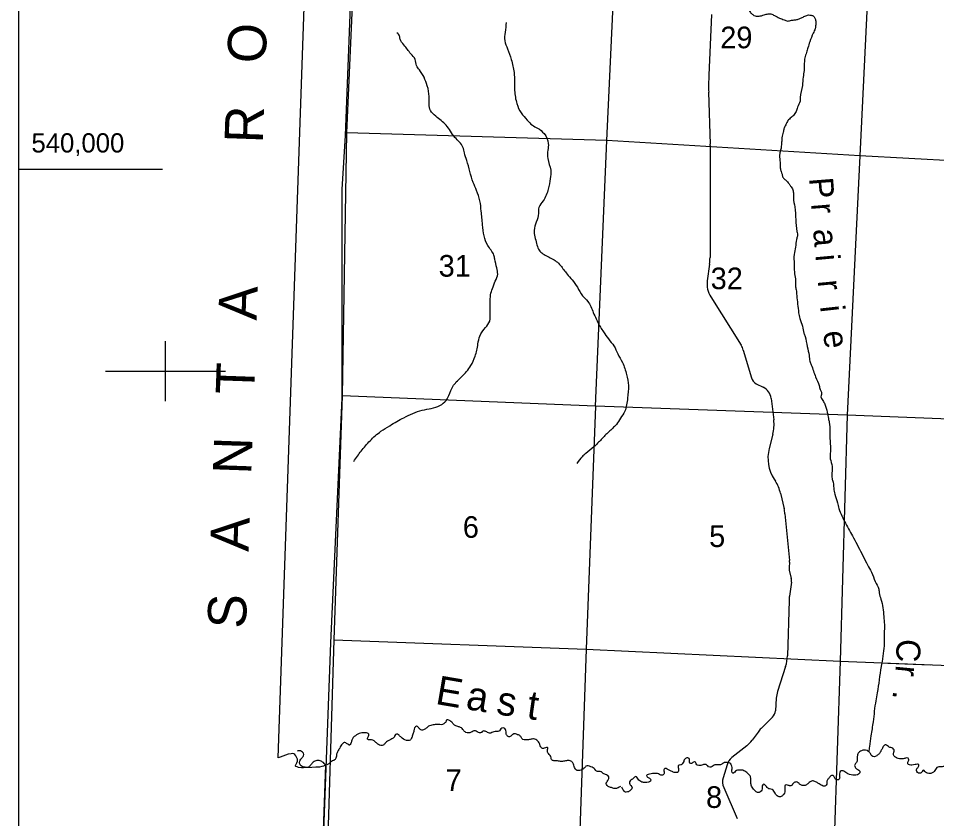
# Model space of a CAD drawing. Extents: x 1219626 to 1426462, y 456797 to 752399.
# Drawn here: x 1237593 to 1256709, y 526577 to 543228 of the extents above; entities that cross this region are included whole.
import ezdxf

# ---------------------------------------------------------------- set-up
doc = ezdxf.new("R2010")
doc.units = 0
for name, color, linetype in [('Adjacent County and State Text', 7, 'Continuous'), ('Coordinate ticks State Plane', 7, 'Continuous'), ('County Boundary', 7, 'Continuous'), ('Lakes and Ponds Text', 7, 'Continuous'), ('Map Border', 7, 'Continuous'), ('Masks for Text', 7, 'Continuous'), ('Narrow River Creek and Branch and Slough', 7, 'Continuous'), ('Narrow River Creek and Branch and Slough Text', 7, 'Continuous'), ('Section Lines', 7, 'Continuous'), ('Section Numbers', 7, 'Continuous'), ('State Routes Highway Center Lines', 7, 'Continuous'), ('Township and Range Tics', 7, 'Continuous'), ('Uninventoried Roads and Features', 7, 'Continuous')]:
    doc.layers.add(name, color=color, linetype=linetype)

msp = doc.modelspace()

# ---------------------------------------------------------------- linework, layer by layer
at = {"layer": 'County Boundary'}
for p, q in [((1244868, 552880), (1244397, 540793)), ((1244397, 540793), (1244327, 539669)), ((1244327, 539669), (1244325, 535327)), ((1244325, 535327), (1244090, 530236)), ((1244090, 530236), (1243703, 519973))]:
    msp.add_line(p, q, dxfattribs=at)
at = {"layer": 'Map Border'}
for p, q in [((1237593, 741639), (1237594, 460429)), ((1237593, 540091), (1240593, 540091))]:
    msp.add_line(p, q, dxfattribs=at)
at = {"layer": 'Masks for Text'}
msp.add_line((1255690, 529815), (1256574, 529779), dxfattribs=at)
at = {"layer": 'Narrow River Creek and Branch and Slough'}
for points in [[(1252571, 544576), (1252550, 544505), (1252482, 544337), (1252457, 544230), (1252443, 544147), (1252461, 544033), (1252511, 543872), (1252550, 543738), (1252568, 543709), (1252575, 543659), (1252582, 543620), (1252614, 543595), (1252654, 543552), (1252664, 543512), (1252686, 543477), (1252718, 543462), (1252747, 543434), (1252772, 543419), (1252832, 543352), (1252882, 543305), (1252932, 543280), (1253015, 543273), (1253061, 543284), (1253118, 543301), (1253204, 543319), (1253254, 543319), (1253336, 543287), (1253436, 543234), (1253533, 543198), (1253611, 543173), (1253686, 543187), (1253765, 543198), (1253829, 543212), (1253894, 543237), (1253965, 543273), (1254044, 543298), (1254094, 543294), (1254151, 543269), (1254169, 543248), (1254190, 543191), (1254197, 543144), (1254190, 543073), (1254179, 543012), (1254140, 542922), (1254069, 542740), (1254029, 542615), (1254001, 542518), (1253965, 542404), (1253954, 542293), (1253951, 542143), (1253929, 542007), (1253915, 541832), (1253869, 541578), (1253865, 541506), (1253815, 541378), (1253783, 541288), (1253729, 541210), (1253661, 541149), (1253601, 541081), (1253558, 540991), (1253529, 540930), (1253515, 540858), (1253500, 540808), (1253483, 540676), (1253475, 540572), (1253461, 540487), (1253443, 540415), (1253447, 540269), (1253454, 540115), (1253472, 540043), (1253490, 539986), (1253511, 539915), (1253565, 539865), (1253636, 539786), (1253668, 539739), (1253715, 539661), (1253729, 539575), (1253729, 539488), (1253754, 539306), (1253776, 539038), (1253801, 538795), (1253811, 538698), (1253790, 538627), (1253772, 538470), (1253743, 538316), (1253743, 538123), (1253747, 537951), (1253768, 537805), (1253772, 537701), (1253776, 537619), (1253786, 537579)], [(1247746, 543144), (1247727, 542939), (1247717, 542763), (1247776, 542597), (1247854, 542372), (1247912, 542099), (1247922, 541728), (1247971, 541454), (1248059, 541259), (1248186, 541112), (1248293, 541005), (1248400, 540946), (1248537, 540829), (1248625, 540624), (1248615, 540487), (1248615, 540312), (1248674, 540067), (1248664, 539892), (1248625, 539677), (1248518, 539432), (1248430, 539296), (1248420, 539169), (1248332, 538817), (1248381, 538544), (1248420, 538426), (1248488, 538348), (1248693, 538231), (1248791, 538172), (1248879, 538085), (1249015, 537909), (1249123, 537788), (1249230, 537632), (1249338, 537456), (1249445, 537339), (1249513, 537232), (1249562, 537105), (1249621, 536978), (1249709, 536802), (1249777, 536704), (1249875, 536558), (1249992, 536411), (1250070, 536245), (1250167, 536069), (1250255, 535815), (1250294, 535591), (1250275, 535327), (1250216, 535054), (1250128, 534907), (1250041, 534780), (1249884, 534624), (1249728, 534467), (1249572, 534311), (1249406, 534174), (1249328, 534106), (1249220, 533969)], [(1244574, 534010), (1244730, 534225), (1244915, 534440), (1245140, 534636), (1245325, 534753), (1245618, 534919), (1245999, 535075), (1246370, 535173), (1246497, 535280), (1246594, 535485), (1246653, 535593), (1246819, 535769), (1247014, 536003), (1247102, 536198), (1247161, 536452), (1247200, 536618), (1247317, 536794), (1247405, 536931), (1247415, 537117), (1247415, 537312), (1247424, 537478), (1247463, 537605), (1247522, 537761), (1247571, 537908), (1247551, 538035), (1247512, 538220), (1247493, 538298), (1247366, 538505), (1247288, 538700), (1247258, 538934), (1247229, 539218), (1247200, 539432), (1247131, 539647), (1247063, 539813), (1246926, 540272), (1246878, 540429), (1246848, 540546), (1246682, 540751), (1246497, 541005), (1246282, 541191), (1246175, 541308), (1246145, 541601), (1246106, 541825), (1246038, 542001), (1245940, 542158), (1245882, 542245), (1245853, 542372), (1245765, 542490), (1245618, 542675), (1245540, 542792), (1245530, 542861), (1245472, 542929)], [(1253786, 537579), (1253797, 537461), (1253815, 537282), (1253836, 537103), (1253858, 536985), (1253915, 536821), (1253944, 536678), (1253969, 536610), (1254015, 536399), (1254054, 536213), (1254069, 536092), (1254097, 536020), (1254190, 535766), (1254262, 535588), (1254286, 535509), (1254311, 535448), (1254311, 535405), (1254300, 535355), (1254343, 535277), (1254379, 535198), (1254432, 535033), (1254457, 534901), (1254472, 534826), (1254490, 534436), (1254497, 534208), (1254490, 534104), (1254525, 533947), (1254529, 533764), (1254532, 533653), (1254543, 533618), (1254568, 533453), (1254588, 533328), (1254642, 533149), (1254674, 533031), (1254813, 532724), (1254978, 532420), (1255174, 532045), (1255271, 531855), (1255353, 531708), (1255431, 531512), (1255503, 531351), (1255514, 531272), (1255549, 531144), (1255592, 530965), (1255607, 530786), (1255621, 530618), (1255617, 530429), (1255614, 530175), (1255553, 529739), (1255471, 529195), (1255442, 529031), (1255385, 528593), (1255342, 528300), (1255310, 528078), (1255296, 527971)], [(1246492, 528585), (1246474, 528570), (1246422, 528537), (1246310, 528537), (1246227, 528528), (1246132, 528498), (1246084, 528459), (1246054, 528437), (1245993, 528420), (1245958, 528433), (1245919, 528480), (1245884, 528498), (1245841, 528467), (1245828, 528407), (1245806, 528337), (1245780, 528255), (1245746, 528211), (1245676, 528203), (1245555, 528276), (1245503, 528324), (1245464, 528337), (1245428, 528305), (1245420, 528281), (1245394, 528250), (1245346, 528224), (1245294, 528198), (1245229, 528146), (1245190, 528107), (1245138, 528098), (1245091, 528116), (1245034, 528164), (1244999, 528194), (1244969, 528211), (1244913, 528216), (1244861, 528233), (1244869, 528268), (1244887, 528311), (1244887, 528337), (1244822, 528363), (1244717, 528355), (1244661, 528337), (1244609, 528302), (1244561, 528263), (1244535, 528207), (1244513, 528142), (1244486, 528107), (1244474, 528111), (1244427, 528138), (1244392, 528163), (1244339, 528133), (1244283, 528046), (1244244, 527981), (1244218, 527916), (1244205, 527834), (1244186, 527806), (1244132, 527777), (1244067, 527729), (1244011, 527699), (1243942, 527742), (1243877, 527782), (1243786, 527782), (1243716, 527738), (1243669, 527682), (1243621, 527643), (1243539, 527651), (1243469, 527686), (1243447, 527747), (1243492, 527837), (1243530, 527886), (1243526, 527938), (1243508, 527961), (1243470, 527986), (1243398, 527982)], [(1250126, 527245), (1250079, 527219), (1250003, 527204), (1249938, 527222), (1249868, 527248), (1249832, 527324), (1249851, 527347), (1249877, 527395), (1249885, 527433), (1249873, 527465), (1249838, 527486), (1249799, 527499), (1249738, 527543), (1249726, 527554), (1249629, 527563), (1249595, 527604), (1249560, 527634), (1249513, 527656), (1249408, 527666), (1249386, 527643), (1249343, 527608), (1249309, 527586), (1249247, 527577), (1249209, 527582), (1249183, 527617), (1249147, 527709), (1249113, 527764), (1249079, 527782), (1249001, 527782), (1248962, 527773), (1248881, 527768), (1248792, 527782), (1248740, 527782), (1248688, 527808), (1248684, 527842), (1248662, 527894), (1248627, 527933), (1248610, 527960), (1248610, 527994), (1248614, 528033), (1248616, 528048), (1248541, 528042), (1248506, 528033), (1248458, 528093), (1248432, 528151), (1248402, 528194), (1248367, 528224), (1248319, 528237), (1248250, 528224), (1248176, 528216), (1248124, 528216), (1248076, 528242), (1248059, 528272), (1248020, 528311), (1247985, 528324), (1247964, 528333), (1247925, 528342), (1247886, 528329), (1247859, 528307), (1247806, 528278), (1247777, 528294), (1247747, 528350), (1247742, 528411), (1247721, 528450), (1247682, 528463), (1247638, 528446), (1247608, 528407), (1247573, 528389), (1247547, 528389), (1247521, 528389), (1247467, 528378), (1247426, 528355), (1247378, 528359), (1247343, 528381), (1247308, 528394), (1247285, 528403), (1247212, 528363), (1247191, 528363), (1247125, 528394), (1247095, 528407), (1247022, 528374), (1246965, 528359), (1246908, 528372), (1246858, 528418), (1246800, 528476), (1246739, 528493), (1246670, 528524), (1246631, 528567), (1246557, 528624), (1246514, 528635), (1246492, 528585)], [(1255818, 527964), (1255826, 527988), (1255813, 528024), (1255779, 528051), (1255736, 528059), (1255706, 528077), (1255667, 528107), (1255636, 528113), (1255589, 528062), (1255557, 527999), (1255528, 527946), (1255478, 527897), (1255454, 527880), (1255406, 527864), (1255359, 527881), (1255336, 527919), (1255302, 527964), (1255254, 527998), (1255202, 528003), (1255143, 527990), (1255077, 527939), (1255056, 527868), (1255056, 527812), (1255042, 527747), (1255003, 527699), (1255022, 527633), (1255068, 527599), (1255109, 527566), (1255109, 527533), (1255085, 527499), (1255030, 527481), (1255002, 527478), (1254863, 527512), (1254816, 527538), (1254777, 527564), (1254747, 527573), (1254703, 527556), (1254686, 527512), (1254690, 527447), (1254688, 527416), (1254664, 527381), (1254617, 527391), (1254596, 527402), (1254582, 527434), (1254554, 527474), (1254517, 527473), (1254478, 527434), (1254456, 527408), (1254434, 527382), (1254421, 527330), (1254421, 527292), (1254395, 527256), (1254367, 527252), (1254327, 527263), (1254283, 527287), (1254239, 527317), (1254172, 527350), (1254139, 527360), (1254074, 527343), (1254040, 527317), (1254014, 527291), (1253956, 527266), (1253928, 527265), (1253869, 527286), (1253844, 527308), (1253805, 527336), (1253774, 527339), (1253723, 527308), (1253699, 527276), (1253675, 527261), (1253653, 527261), (1253642, 527264), (1253601, 527274), (1253558, 527275), (1253550, 527223), (1253548, 527156), (1253540, 527109), (1253509, 527065), (1253457, 527031), (1253410, 527039), (1253345, 527107), (1253322, 527151), (1253284, 527182), (1253228, 527195), (1253180, 527226), (1253149, 527265), (1253106, 527291), (1253080, 527256), (1253075, 527195), (1253054, 527148), (1253020, 527123)], [(1253011, 527118), (1252980, 527122), (1252928, 527156), (1252867, 527235), (1252841, 527308), (1252843, 527405), (1252824, 527465), (1252759, 527534), (1252675, 527582), (1252633, 527586), (1252564, 527586), (1252520, 527564), (1252490, 527530), (1252464, 527521), (1252450, 527537), (1252452, 527641), (1252433, 527695), (1252407, 527729), (1252370, 527742), (1252273, 527734), (1252234, 527708), (1252177, 527695), (1252108, 527698), (1252075, 527690), (1252034, 527663), (1251984, 527646), (1251943, 527673), (1251921, 527695), (1251895, 527703), (1251856, 527703), (1251822, 527686), (1251783, 527682), (1251732, 527686), (1251704, 527716), (1251687, 527755), (1251665, 527760), (1251635, 527742), (1251609, 527725), (1251574, 527734), (1251561, 527782), (1251557, 527825), (1251531, 527842), (1251483, 527829), (1251453, 527799), (1251444, 527764), (1251418, 527725), (1251401, 527703), (1251383, 527695), (1251327, 527682), (1251331, 527643), (1251336, 527595), (1251331, 527551), (1251292, 527534), (1251227, 527547), (1251205, 527560), (1251166, 527573), (1251114, 527599), (1251080, 527617), (1251049, 527621), (1251028, 527591), (1251036, 527551), (1251035, 527515), (1251018, 527489), (1250954, 527486), (1250921, 527506), (1250880, 527517), (1250764, 527510), (1250702, 527496), (1250672, 527473), (1250681, 527447), (1250733, 527417), (1250756, 527376), (1250751, 527357), (1250711, 527334), (1250646, 527330), (1250572, 527339), (1250529, 527360), (1250494, 527400), (1250468, 527439), (1250446, 527452), (1250398, 527417), (1250328, 527360), (1250313, 527330), (1250341, 527265), (1250369, 527218), (1250350, 527182), (1250294, 527138), (1250246, 527130), (1250219, 527132), (1250187, 527168), (1250156, 527235)], [(1258744, 527407), (1258757, 527366), (1258752, 527352), (1258734, 527339), (1258696, 527343), (1258667, 527360), (1258655, 527363), (1258615, 527363), (1258574, 527352), (1258543, 527352), (1258505, 527373), (1258489, 527398), (1258510, 527452), (1258511, 527506), (1258486, 527524), (1258448, 527530), (1258373, 527531), (1258339, 527557), (1258327, 527625), (1258327, 527660), (1258288, 527674), (1258244, 527621), (1258203, 527569), (1258136, 527532), (1258116, 527532), (1258049, 527599), (1258044, 527658), (1258032, 527712), (1258010, 527742), (1257964, 527759), (1257945, 527769), (1257914, 527769), (1257871, 527795), (1257836, 527808), (1257793, 527799), (1257763, 527760), (1257711, 527725), (1257671, 527725), (1257637, 527734), (1257555, 527788), (1257509, 527783), (1257485, 527760), (1257454, 527678), (1257433, 527643), (1257398, 527647), (1257353, 527668), (1257329, 527677), (1257284, 527666), (1257250, 527585), (1257238, 527543), (1257198, 527521), (1257172, 527525), (1257124, 527556), (1257058, 527560), (1257003, 527556), (1256968, 527558), (1256958, 527599), (1256951, 527635), (1256885, 527661), (1256808, 527656), (1256756, 527656), (1256716, 527641), (1256657, 527558), (1256603, 527521), (1256567, 527513), (1256477, 527546), (1256463, 527559), (1256438, 527587), (1256411, 527560), (1256387, 527531), (1256330, 527525), (1256298, 527561), (1256290, 527600), (1256325, 527649), (1256339, 527679), (1256334, 527704), (1256309, 527708), (1256260, 527702), (1256194, 527692), (1256111, 527715), (1256109, 527751), (1256122, 527778), (1256131, 527803), (1256114, 527833), (1256061, 527834), (1256036, 527827), (1255933, 527823), (1255888, 527838), (1255825, 527878), (1255813, 527936), (1255818, 527964)]]:
    msp.add_spline(points, degree=3, dxfattribs=at)
at = {"layer": 'Section Lines'}
for p, q in [((1249840, 540689), (1250092, 545965)), ((1255374, 545761), (1255108, 540371)), ((1249840, 540689), (1244426, 540846)), ((1249604, 535162), (1249840, 540689)), ((1255108, 540371), (1249840, 540689)), ((1255108, 540371), (1254849, 534973)), ((1260437, 540068), (1255108, 540371)), ((1249604, 535162), (1244332, 535373)), ((1249604, 535162), (1249414, 530103)), ((1254849, 534973), (1249604, 535162)), ((1254849, 534973), (1254702, 529855)), ((1260176, 534762), (1254849, 534973)), ((1244160, 530298), (1249414, 530103)), ((1249414, 530103), (1249223, 524788)), ((1249414, 530103), (1254702, 529855)), ((1254702, 529855), (1254524, 524514)), ((1254702, 529855), (1259957, 529641))]:
    msp.add_line(p, q, dxfattribs=at)
msp.add_lwpolyline([(1245940, 577918), (1245647, 572677), (1245404, 567433), (1245277, 562073), (1245063, 556814), (1244881, 551515), (1244663, 546153), (1244426, 540846), (1244332, 535373), (1244160, 530298), (1244002, 525068), (1243722, 519785), (1243669, 518677)], dxfattribs=at)
at = {"layer": 'State Routes Highway Center Lines'}
for p, q in [((1242999, 527844), (1245509, 599636)), ((1243792, 522334), (1243994, 527695))]:
    msp.add_line(p, q, dxfattribs=at)
msp.add_lwpolyline([(1243994, 527695), (1243973, 527683), (1243943, 527670), (1243911, 527661), (1243861, 527651), (1243783, 527645), (1243703, 527642), (1243529, 527631), (1243488, 527633), (1243426, 527643), (1243396, 527653), (1243369, 527665), (1243364, 527670), (1243364, 527672), (1243365, 527680), (1243393, 527740), (1243406, 527775), (1243407, 527797), (1243402, 527816), (1243371, 527883), (1243347, 527913), (1243328, 527926), (1243307, 527930), (1243270, 527928), (1243210, 527916), (1243041, 527855), (1242999, 527844)], dxfattribs=at)
at = {"layer": 'Township and Range Tics'}
for p, q in [((1240658, 535261), (1240658, 536511)), ((1239408, 535886), (1241908, 535886))]:
    msp.add_line(p, q, dxfattribs=at)
at = {"layer": 'Uninventoried Roads and Features'}
for p, q in [((1252023, 543311), (1251967, 542046)), ((1251963, 541691), (1251992, 540609)), ((1251993, 540582), (1251991, 538249)), ((1251982, 538114), (1251934, 537766)), ((1252006, 537433), (1252639, 536425)), ((1252684, 536325), (1252852, 535749)), ((1252954, 535626), (1253099, 535553)), ((1253262, 535322), (1253318, 534872)), ((1253299, 534575), (1253222, 534275)), ((1253326, 533641), (1253351, 533601)), ((1253460, 533346), (1253534, 533026)), ((1253551, 532922), (1253644, 531947)), ((1253644, 531914), (1253636, 531805)), ((1253641, 531744), (1253682, 531572)), ((1253686, 531497), (1253644, 531205)), ((1253637, 531116), (1253602, 529964)), ((1253565, 529745), (1253397, 529220)), ((1253370, 529081), (1253352, 528818)), ((1253293, 528690), (1253054, 528453)), ((1252991, 528379), (1252868, 528210)), ((1252755, 528092), (1252446, 527847)), ((1252345, 527697), (1252265, 527427)), ((1252277, 527224), (1252553, 526577))]:
    msp.add_line(p, q, dxfattribs=at)
for centre, radius, start, end in [((1256962, 541825), 5000, 177.462, 181.529), ((1250993, 540582), 1000, 359.9654, 1.529), ((1250991, 538250), 1000, 352.2083, 359.9654), ((1252430, 537698), 500, 172.2083, 212.1234), ((1252300, 536213), 400, 16.2936, 32.1234), ((1253044, 535805), 200, 196.2936, 243.1655), ((1252964, 535285), 300, 7.0686, 63.1655), ((1252524, 534773), 800, 345.6043, 7.0686), ((1253997, 534076), 800, 165.6043, 212.9871), ((1252680, 533165), 800, 13.0428, 32.9871), ((1252754, 532846), 800, 5.4387, 13.0428), ((1253836, 531790), 200, 175.8861, 193.4985), ((1253444, 531928), 200, 355.8861, 5.4387), ((1253488, 531525), 200, 351.8927, 13.4985), ((1254436, 531092), 800, 171.8927, 178.3004), ((1252803, 529988), 800, 342.2823, 358.3004), ((1253969, 529038), 600, 162.2823, 175.9172), ((1253152, 528832), 200, 314.7739, 355.9172), ((1253477, 528027), 600, 134.774, 144.0276), ((1252382, 528562), 600, 308.431, 324.0276), ((1252633, 527612), 300, 128.431, 163.5007), ((1252552, 527342), 300, 163.5007, 203.1088)]:
    msp.add_arc(centre, radius, start, end, dxfattribs=at)

# ---------------------------------------------------------------- texts
at = {"layer": 'Adjacent County and State Text'}
msp.add_text('S   A   N   T   A          R   O   S   A          C   O   U   N   T   Y', height=800, rotation=87.9901, dxfattribs=at).set_placement((1242328, 530522))
at = {"layer": 'Coordinate ticks State Plane'}
msp.add_text('540,000', height=400, rotation=0.0001, dxfattribs=at).set_placement((1237865, 540437))
at = {"layer": 'Lakes and Ponds Text'}
for s, rotation, p in [('E', 350.2724, (1246257, 528966)), ('a', 350.7712, (1246890, 528858)), ('s', 351.3607, (1247524, 528754)), ('t', 351.9115, (1248159, 528658))]:
    msp.add_text(s, height=600, rotation=rotation, dxfattribs=at).set_placement(p)
at = {"layer": 'Narrow River Creek and Branch and Slough Text'}
for s, rotation, p in [('P', 274.5478, (1254051, 539903)), ('r', 274.7092, (1254093, 539369)), ('a', 274.8997, (1254137, 538835)), ('i', 275.1745, (1254183, 538302)), ('r', 275.5548, (1254231, 537769)), ('i', 276.3506, (1254282, 537236)), ('e', 277.6792, (1254342, 536703)), ('C', 268.431, (1255877, 530319)), ('r', 264.5313, (1255862, 529783)), ('.', 263.5444, (1255808, 529251))]:
    msp.add_text(s, height=500, rotation=rotation, dxfattribs=at).set_placement(p)
at = {"layer": 'Section Numbers'}
for s, p in [('29', (1252205, 542606)), ('31', (1246342, 537854)), ('32', (1252005, 537593)), ('6', (1246845, 532420)), ('5', (1251973, 532228)), ('7', (1246487, 527150)), ('8', (1251909, 526800))]:
    msp.add_text(s, height=450, rotation=0.0001, dxfattribs=at).set_placement(p)

doc.saveas('drawing.dxf')
